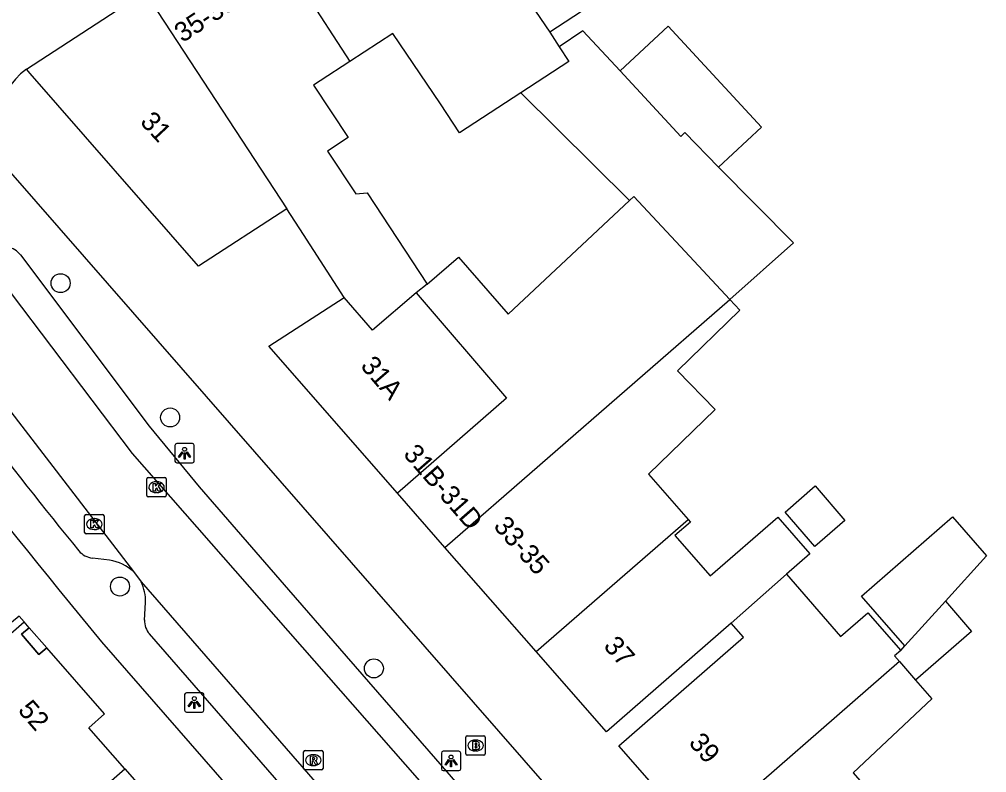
# Model space of a CAD drawing. Extents: x 161772 to 163123, y 383092 to 383917.
# Drawn here: x 162253.34 to 162303.15, y 383301.31 to 383340.11 of the extents above; entities that cross this region are included whole.
import ezdxf

# ---------------------------------------------------------------- set-up
doc = ezdxf.new("R2010")
doc.units = 0
for name, color, linetype in [('IMGEO_Boom', 7, 'Continuous'), ('IMGEO_Brandkraan', 7, 'Continuous'), ('IMGEO_Kolk', 7, 'Continuous'), ('IMGEO_Lichtpunt', 7, 'Continuous'), ('IMGEO_Pand', 7, 'Continuous'), ('IMGEO_Pand_nummerreeks', 7, 'Continuous'), ('IMGEO_Pand_overbouw', 7, 'Continuous'), ('IMGEO_Rioolput', 7, 'Continuous'), ('IMGEO_Voetpad_open', 7, 'Continuous')]:
    doc.layers.add(name, color=color, linetype=linetype)

msp = doc.modelspace()

# ---------------------------------------------------------------- linework, layer by layer
at = {"layer": 'IMGEO_Boom'}
for centre in [(162255.462, 383326.524), (162261.102, 383319.606), (162258.518, 383310.9), (162271.596, 383306.683)]:
    msp.add_circle(centre, 0.489, dxfattribs=at)
at = {"layer": 'IMGEO_Brandkraan'}
for p, q in [((162276.331, 383302.284), (162276.331, 383303.136)), ((162276.406, 383303.21), (162277.258, 383303.21)), ((162277.332, 383303.136), (162277.332, 383302.284)), ((162276.819, 383302.99), (162276.844, 383302.99)), ((162277.258, 383302.21), (162276.406, 383302.21)), ((162276.842, 383302.43), (162276.817, 383302.43))]:
    msp.add_line(p, q, dxfattribs=at)
for points in [[(162276.331, 383302.284), (162276.331, 383303.136)], [(162276.406, 383303.21), (162277.258, 383303.21)], [(162277.332, 383303.136), (162277.332, 383302.284)], [(162276.679, 383302.91), (162276.679, 383302.51), (162276.892, 383302.51)], [(162276.91, 383302.91), (162276.679, 383302.91)], [(162276.858, 383302.829), (162276.804, 383302.829), (162276.804, 383302.753)], [(162276.804, 383302.753), (162276.857, 383302.753)], [(162276.866, 383302.677), (162276.804, 383302.677), (162276.804, 383302.596)], [(162277.258, 383302.21), (162276.406, 383302.21)], [(162276.804, 383302.596), (162276.866, 383302.596)]]:
    msp.add_lwpolyline(points, dxfattribs=at)
for centre, radius, start, end in [((162276.408, 383303.134), 0.0765, 91.552, 178.448), ((162276.408, 383303.134), 0.0765, 91.552, 178.448), ((162277.256, 383303.134), 0.0765, 1.552, 88.448), ((162277.256, 383303.134), 0.0765, 1.552, 88.448), ((162276.859, 383302.791), 0.0379, 267.8285, 90.9355), ((162276.867, 383302.636), 0.0404, 269.8759, 90.5077), ((162276.914, 383302.765), 0.145, 59.4692, 91.5367), ((162276.939, 383302.812), 0.0922, 285.5137, 58.1501), ((162276.944, 383302.62), 0.105, 301.3115, 78.989), ((162276.408, 383302.286), 0.0765, 181.552, 268.448), ((162276.408, 383302.286), 0.0765, 181.552, 268.448), ((162276.898, 383302.761), 0.251, 268.6676, 293.5347), ((162277.256, 383302.286), 0.0765, 271.552, 358.448), ((162277.256, 383302.286), 0.0765, 271.552, 358.448)]:
    msp.add_arc(centre, radius, start, end, dxfattribs=at)
for centre, major_axis, ratio, start_param, end_param in [((162276.818, 383302.71), (-0.387, 0.002), 0.722429, 4.712389, 7.853982), ((162276.843, 383302.71), (-0.39, 0.002), 0.717154, 1.570796, 4.712389)]:
    msp.add_ellipse(centre, major_axis=major_axis, ratio=ratio, start_param=start_param, end_param=end_param, dxfattribs=at)
at = {"layer": 'IMGEO_Kolk'}
for p, q in [((162259.9, 383315.588), (162259.9, 383316.44)), ((162259.975, 383316.514), (162260.827, 383316.514)), ((162260.388, 383316.294), (162260.413, 383316.294)), ((162260.901, 383316.44), (162260.901, 383315.588)), ((162260.411, 383315.734), (162260.386, 383315.734)), ((162260.827, 383315.514), (162259.975, 383315.514)), ((162256.771, 383314.615), (162257.623, 383314.615)), ((162256.696, 383313.689), (162256.696, 383314.541)), ((162257.184, 383314.395), (162257.209, 383314.395)), ((162257.697, 383314.541), (162257.697, 383313.689)), ((162257.623, 383313.615), (162256.771, 383313.615)), ((162257.207, 383313.835), (162257.182, 383313.835))]:
    msp.add_line(p, q, dxfattribs=at)
for points in [[(162259.9, 383315.588), (162259.9, 383316.44)], [(162259.975, 383316.514), (162260.827, 383316.514)], [(162260.221, 383316.214), (162260.344, 383316.214), (162260.344, 383316.063), (162260.474, 383316.214), (162260.638, 383316.214), (162260.492, 383316.063), (162260.645, 383315.814), (162260.493, 383315.814), (162260.408, 383315.978), (162260.344, 383315.911), (162260.344, 383315.814), (162260.221, 383315.814), (162260.221, 383316.214)], [(162260.901, 383316.44), (162260.901, 383315.588)], [(162260.827, 383315.514), (162259.975, 383315.514)], [(162256.771, 383314.615), (162257.623, 383314.615)], [(162256.696, 383313.689), (162256.696, 383314.541)], [(162257.017, 383314.315), (162257.14, 383314.315), (162257.14, 383314.164), (162257.27, 383314.315), (162257.434, 383314.315), (162257.288, 383314.164), (162257.441, 383313.915), (162257.289, 383313.915), (162257.204, 383314.079), (162257.14, 383314.012), (162257.14, 383313.915), (162257.017, 383313.915), (162257.017, 383314.315)], [(162257.697, 383314.541), (162257.697, 383313.689)], [(162257.623, 383313.615), (162256.771, 383313.615)]]:
    msp.add_lwpolyline(points, dxfattribs=at)
for centre, start, end in [((162259.977, 383316.438), 91.552, 178.448), ((162259.977, 383316.438), 91.552, 178.448), ((162260.825, 383316.438), 1.552, 88.448), ((162260.825, 383316.438), 1.552, 88.448), ((162259.977, 383315.59), 181.552, 268.448), ((162259.977, 383315.59), 181.552, 268.448), ((162260.825, 383315.59), 271.552, 358.448), ((162260.825, 383315.59), 271.552, 358.448), ((162256.773, 383314.539), 91.552, 178.448), ((162256.773, 383314.539), 91.552, 178.448), ((162257.621, 383314.539), 1.552, 88.448), ((162257.621, 383314.539), 1.552, 88.448), ((162256.773, 383313.691), 181.552, 268.448), ((162256.773, 383313.691), 181.552, 268.448), ((162257.621, 383313.691), 271.552, 358.448), ((162257.621, 383313.691), 271.552, 358.448)]:
    msp.add_arc(centre, 0.0765, start, end, dxfattribs=at)
for centre, major_axis, ratio, start_param, end_param in [((162260.387, 383316.014), (-0.387, 0.002), 0.722429, 4.712389, 7.853982), ((162260.412, 383316.014), (-0.39, 0.002), 0.717154, 1.570796, 4.712389), ((162257.183, 383314.115), (-0.387, 0.002), 0.722429, 4.712389, 7.853982), ((162257.208, 383314.115), (-0.39, 0.002), 0.717154, 1.570796, 4.712389)]:
    msp.add_ellipse(centre, major_axis=major_axis, ratio=ratio, start_param=start_param, end_param=end_param, dxfattribs=at)
at = {"layer": 'IMGEO_Lichtpunt'}
for p, q in [((162261.347, 383318.17), (162261.347, 383317.363)), ((162261.347, 383318.17), (162261.347, 383317.363)), ((162262.249, 383318.265), (162261.441, 383318.265)), ((162262.249, 383318.265), (162261.441, 383318.265)), ((162262.343, 383317.363), (162262.343, 383318.17)), ((162262.343, 383317.363), (162262.343, 383318.17)), ((162261.441, 383317.269), (162262.249, 383317.269)), ((162261.441, 383317.269), (162262.249, 383317.269)), ((162261.848, 383305.33), (162261.848, 383304.523)), ((162261.848, 383305.33), (162261.848, 383304.523)), ((162262.75, 383305.425), (162261.942, 383305.425)), ((162262.75, 383305.425), (162261.942, 383305.425)), ((162262.844, 383304.523), (162262.844, 383305.33)), ((162262.844, 383304.523), (162262.844, 383305.33)), ((162261.942, 383304.429), (162262.75, 383304.429)), ((162261.942, 383304.429), (162262.75, 383304.429)), ((162275.07, 383302.322), (162275.07, 383301.515)), ((162275.07, 383302.322), (162275.07, 383301.515)), ((162275.972, 383302.417), (162275.164, 383302.417)), ((162275.972, 383302.417), (162275.164, 383302.417)), ((162276.066, 383301.515), (162276.066, 383302.322)), ((162276.066, 383301.515), (162276.066, 383302.322)), ((162275.164, 383301.421), (162275.972, 383301.421)), ((162275.164, 383301.421), (162275.972, 383301.421))]:
    msp.add_line(p, q, dxfattribs=at)
for points in [[(162261.721, 383317.834), (162261.76, 383317.806), (162261.572, 383317.544), (162261.534, 383317.571), (162261.721, 383317.834)], [(162261.823, 383317.786), (162261.87, 383317.786), (162261.87, 383317.464), (162261.823, 383317.464), (162261.823, 383317.786)], [(162261.933, 383317.806), (162261.971, 383317.833), (162262.158, 383317.571), (162262.119, 383317.543), (162261.933, 383317.806)], [(162262.222, 383304.994), (162262.261, 383304.966), (162262.073, 383304.704), (162262.035, 383304.731), (162262.222, 383304.994)], [(162262.324, 383304.946), (162262.371, 383304.946), (162262.371, 383304.624), (162262.324, 383304.624), (162262.324, 383304.946)], [(162262.434, 383304.966), (162262.472, 383304.993), (162262.659, 383304.731), (162262.62, 383304.703), (162262.434, 383304.966)], [(162275.444, 383301.986), (162275.483, 383301.958), (162275.295, 383301.696), (162275.257, 383301.723), (162275.444, 383301.986)], [(162275.546, 383301.938), (162275.593, 383301.938), (162275.593, 383301.616), (162275.546, 383301.616), (162275.546, 383301.938)], [(162275.656, 383301.958), (162275.694, 383301.985), (162275.881, 383301.723), (162275.842, 383301.695), (162275.656, 383301.958)]]:
    msp.add_lwpolyline(points, dxfattribs=at)
for centre in [(162261.846, 383317.968), (162262.347, 383305.128), (162275.569, 383302.12)]:
    msp.add_circle(centre, 0.0994, dxfattribs=at)
for centre, start, end in [((162261.441, 383318.17), 90, 180), ((162261.441, 383318.17), 90, 180), ((162262.249, 383318.17), 0, 90), ((162262.249, 383318.17), 0, 90), ((162261.441, 383317.363), 180, 270), ((162261.441, 383317.363), 180, 270), ((162262.249, 383317.363), 270, 0), ((162262.249, 383317.363), 270, 360), ((162261.942, 383305.33), 90, 180), ((162261.942, 383305.33), 90, 180), ((162262.75, 383305.33), 0, 90), ((162262.75, 383305.33), 0, 90), ((162261.942, 383304.523), 180, 270), ((162261.942, 383304.523), 180, 270), ((162262.75, 383304.523), 270, 0), ((162262.75, 383304.523), 270, 360), ((162275.164, 383302.322), 90, 180), ((162275.164, 383302.322), 90, 180), ((162275.972, 383302.322), 0, 90), ((162275.972, 383302.322), 0, 90), ((162275.164, 383301.515), 180, 270), ((162275.164, 383301.515), 180, 270), ((162275.972, 383301.515), 270, 0), ((162275.972, 383301.515), 270, 360)]:
    msp.add_arc(centre, 0.0946, start, end, dxfattribs=at)
at = {"layer": 'IMGEO_Pand'}
for points in [[(162273.27, 383350.29), (162280.649, 383339.452)], [(162265.576, 383345.313), (162270.362, 383337.946)], [(162288.446, 383344.753), (162288.568, 383344.604), (162285.108, 383342.376), (162280.649, 383339.452)], [(162253.701, 383337.545), (162259.802, 383341.536)], [(162259.802, 383341.536), (162267.119, 383330.346)], [(162284.271, 383337.457), (162282.363, 383339.515), (162281.137, 383338.698)], [(162289.349, 383332.504), (162291.562, 383334.556), (162286.745, 383339.752), (162284.271, 383337.457)], [(162279.166, 383336.333), (162276.007, 383334.264), (162275.024, 383335.763), (162272.569, 383339.386), (162270.362, 383337.946)], [(162280.649, 383339.452), (162281.137, 383338.698)], [(162281.137, 383338.698), (162281.626, 383337.944), (162279.166, 383336.333)], [(162267.119, 383330.346), (162262.568, 383327.401), (162253.9, 383337.318), (162253.701, 383337.545)], [(162270.362, 383337.946), (162268.836, 383336.95), (162268.478, 383336.717), (162270.276, 383334.021), (162269.2, 383333.319), (162270.66, 383331.129), (162271.249, 383331.172), (162274.339, 383326.466)], [(162284.271, 383337.457), (162287.404, 383334.078), (162287.602, 383334.276), (162289.349, 383332.504)], [(162279.166, 383336.333), (162284.767, 383330.79)], [(162289.922, 383325.688), (162293.2, 383328.601), (162289.349, 383332.504)], [(162274.339, 383326.466), (162275.949, 383327.867), (162278.512, 383324.921), (162284.767, 383330.79)], [(162284.767, 383330.79), (162284.985, 383330.994), (162287.389, 383328.41), (162289.922, 383325.688)], [(162270.071, 383325.787), (162267.972, 383329.029), (162267.119, 383330.346)], [(162274.339, 383326.466), (162273.769, 383326.031)], [(162272.803, 383315.716), (162266.185, 383323.273), (162270.071, 383325.787)], [(162273.769, 383326.031), (162271.515, 383324.106), (162270.071, 383325.787)], [(162273.769, 383326.031), (162278.423, 383320.607), (162272.803, 383315.716)], [(162275.256, 383312.914), (162289.922, 383325.688)], [(162289.922, 383325.688), (162290.445, 383325.126), (162287.23, 383322.006), (162289.165, 383320.011), (162285.744, 383316.691), (162287.773, 383314.36)], [(162294.311, 383312.963), (162292.768, 383314.736), (162294.312, 383316.08), (162295.855, 383314.306), (162294.311, 383312.963)], [(162275.256, 383312.914), (162272.803, 383315.716)], [(162279.955, 383307.547), (162287.773, 383314.36)], [(162287.773, 383314.36), (162287.899, 383314.215), (162287.101, 383313.52), (162288.907, 383311.444), (162292.391, 383314.476), (162294.043, 383312.577), (162292.84, 383311.53)], [(162298.94, 383307.84), (162296.71, 383310.402), (162301.4, 383314.485), (162303.152, 383312.474), (162301.029, 383310.139)], [(162253.578, 383309.078), (162253.321, 383309.381), (162252.924, 383309.045), (162252.026, 383310.062), (162252.417, 383310.405), (162249.698, 383313.507)], [(162279.955, 383307.547), (162275.256, 383312.914)], [(162289.996, 383309.013), (162292.84, 383311.53)], [(162292.84, 383311.53), (162295.628, 383308.327), (162297.032, 383309.549), (162298.725, 383307.604)], [(162301.029, 383310.139), (162298.94, 383307.84)], [(162301.029, 383310.139), (162302.38, 383308.587), (162299.496, 383306.078)], [(162245.711, 383302.357), (162245.792, 383302.265), (162253.578, 383309.078)], [(162258.768, 383301.51), (162256.915, 383303.624), (162257.728, 383304.335), (162254.743, 383307.748), (162254.339, 383307.393), (162253.446, 383308.446), (162253.835, 383308.776), (162253.578, 383309.078)], [(162289.996, 383309.013), (162283.569, 383303.42), (162279.955, 383307.547)], [(162288.305, 383298.004), (162284.217, 383302.686), (162290.624, 383308.293), (162289.996, 383309.013)], [(162298.725, 383307.604), (162298.94, 383307.84)], [(162298.725, 383307.604), (162298.408, 383307.328), (162298.664, 383307.034)], [(162298.664, 383307.034), (162288.305, 383298.004)], [(162298.664, 383307.034), (162299.496, 383306.078)], [(162299.496, 383306.078), (162300.329, 383305.121), (162296.277, 383301.301), (162298.094, 383299.213)], [(162251.05, 383294.755), (162258.768, 383301.51)], [(162258.768, 383301.51), (162260.621, 383299.395), (162261.426, 383300.1), (162261.999, 383299.446), (162262.804, 383300.151), (162264.59, 383298.113), (162263.778, 383297.401), (162264.417, 383296.671), (162264.049, 383296.347), (162264.921, 383295.351), (162265.304, 383295.687), (162265.877, 383295.033), (162265.494, 383294.697)]]:
    msp.add_lwpolyline(points, dxfattribs=at)
at = {"layer": 'IMGEO_Pand_overbouw'}
msp.add_lwpolyline([(162253.835, 383308.776), (162253.446, 383308.446), (162254.339, 383307.393), (162254.743, 383307.748)], close=True, dxfattribs=at)
at = {"layer": 'IMGEO_Rioolput'}
for p, q in [((162267.975, 383301.529), (162267.975, 383302.381)), ((162268.05, 383302.455), (162268.902, 383302.455)), ((162268.463, 383302.235), (162268.488, 383302.235)), ((162268.976, 383302.381), (162268.976, 383301.529)), ((162268.486, 383301.675), (162268.461, 383301.675)), ((162268.902, 383301.455), (162268.05, 383301.455))]:
    msp.add_line(p, q, dxfattribs=at)
for points in [[(162267.975, 383301.529), (162267.975, 383302.381)], [(162268.05, 383302.455), (162268.902, 383302.455)], [(162268.564, 383302.153), (162268.312, 383302.155), (162268.312, 383301.755)], [(162268.976, 383302.381), (162268.976, 383301.529)], [(162268.312, 383301.755), (162268.436, 383301.755), (162268.436, 383301.917), (162268.447, 383301.917)], [(162268.49, 383302.074), (162268.436, 383302.074), (162268.436, 383301.993)], [(162268.436, 383301.993), (162268.488, 383301.993)], [(162268.494, 383301.888), (162268.565, 383301.755), (162268.705, 383301.755), (162268.64, 383301.881)], [(162268.902, 383301.455), (162268.05, 383301.455)]]:
    msp.add_lwpolyline(points, dxfattribs=at)
for centre, radius, start, end in [((162268.052, 383302.379), 0.0765, 91.552, 178.448), ((162268.052, 383302.379), 0.0765, 91.552, 178.448), ((162268.563, 383302.043), 0.109, 350.3612, 89.416), ((162268.9, 383302.379), 0.0765, 1.552, 88.448), ((162268.9, 383302.379), 0.0765, 1.552, 88.448), ((162268.446, 383301.864), 0.0533, 26.0293, 88.6989), ((162268.472, 383302.182), 0.19, 274.7715, 282.9687), ((162268.496, 383301.978), 0.0964, 77.0061, 93.1865), ((162268.51, 383302.035), 0.0378, 276.6634, 79.6772), ((162268.561, 383302.043), 0.112, 277.5842, 350.9817), ((162268.545, 383301.828), 0.108, 29.5134, 73.7905), ((162268.052, 383301.531), 0.0765, 181.552, 268.448), ((162268.052, 383301.531), 0.0765, 181.552, 268.448), ((162268.9, 383301.531), 0.0765, 271.552, 358.448), ((162268.9, 383301.531), 0.0765, 271.552, 358.448)]:
    msp.add_arc(centre, radius, start, end, dxfattribs=at)
for centre, major_axis, ratio, start_param, end_param in [((162268.462, 383301.955), (-0.387, 0.002), 0.722429, 4.712389, 7.853982), ((162268.487, 383301.955), (-0.39, 0.002), 0.717154, 1.570796, 4.712389)]:
    msp.add_ellipse(centre, major_axis=major_axis, ratio=ratio, start_param=start_param, end_param=end_param, dxfattribs=at)
at = {"layer": 'IMGEO_Voetpad_open'}
for points in [[(162252.881, 383332.23), (162303.136, 383274.682)], [(162246.046, 383328.79), (162259.218, 383311.668)], [(162298.703, 383271.865), (162274.575, 383300.18), (162259.166, 383317.749), (162250.836, 383328.738)], [(162253.395, 383327.985), (162260.024, 383319.157), (162262.591, 383316.035), (162267.192, 383310.723), (162269.82, 383307.701), (162283.498, 383291.979), (162298.403, 383274.434), (162298.309, 383273.276)], [(162257.986, 383312.252), (162257.1, 383312.362)], [(162259.218, 383311.668), (162259.604, 383311.139)], [(162259.604, 383311.139), (162272.715, 383296.086)], [(162259.782, 383309.175), (162259.827, 383310.071)], [(162269.921, 383297.091), (162260.041, 383308.455)], [(162257.559, 383308.056), (162295.504, 383264.551)]]:
    msp.add_lwpolyline(points, dxfattribs=at)
for centre, radius, start, end in [((162256.003, 383334.469), 3.842, 126.8107, 215.6484), ((162521.109, 383526.552), 342.343, 215.04537, 219.66046), ((162252.571, 383327.332), 1.051, 38.4191, 81.3148), ((162457.082, 383476.267), 258.872, 215.39009, 219.17644), ((162257.208, 383313.402), 1.045, 219.6271, 264.0659), ((162257.642, 383309.935), 2.343, 47.7205, 81.5552), ((162257.784, 383310.202), 2.047, 356.3365, 27.2515), ((162260.769, 383309.124), 0.989, 177.0197, 222.5499)]:
    msp.add_arc(centre, radius, start, end, dxfattribs=at)

# ---------------------------------------------------------------- texts
at = {"layer": 'IMGEO_Pand_nummerreeks'}
for s, rotation, p in [('35-35A', 33.1914, (162261.741, 383338.885)), ('31', 312.9475, (162259.51, 383334.793)), ('31A', 310.7543, (162270.864, 383322.237)), ('31B-31D', 311.2012, (162273.066, 383317.693)), ('33-35', 311.4361, (162277.711, 383313.98)), ('37', 311.0306, (162283.38, 383307.807)), ('52', 311.177, (162253.221, 383304.507)), ('39', 311.0319, (162287.767, 383302.828))]:
    msp.add_text(s, height=1, rotation=rotation, dxfattribs=at).set_placement(p)

doc.saveas('drawing.dxf')
